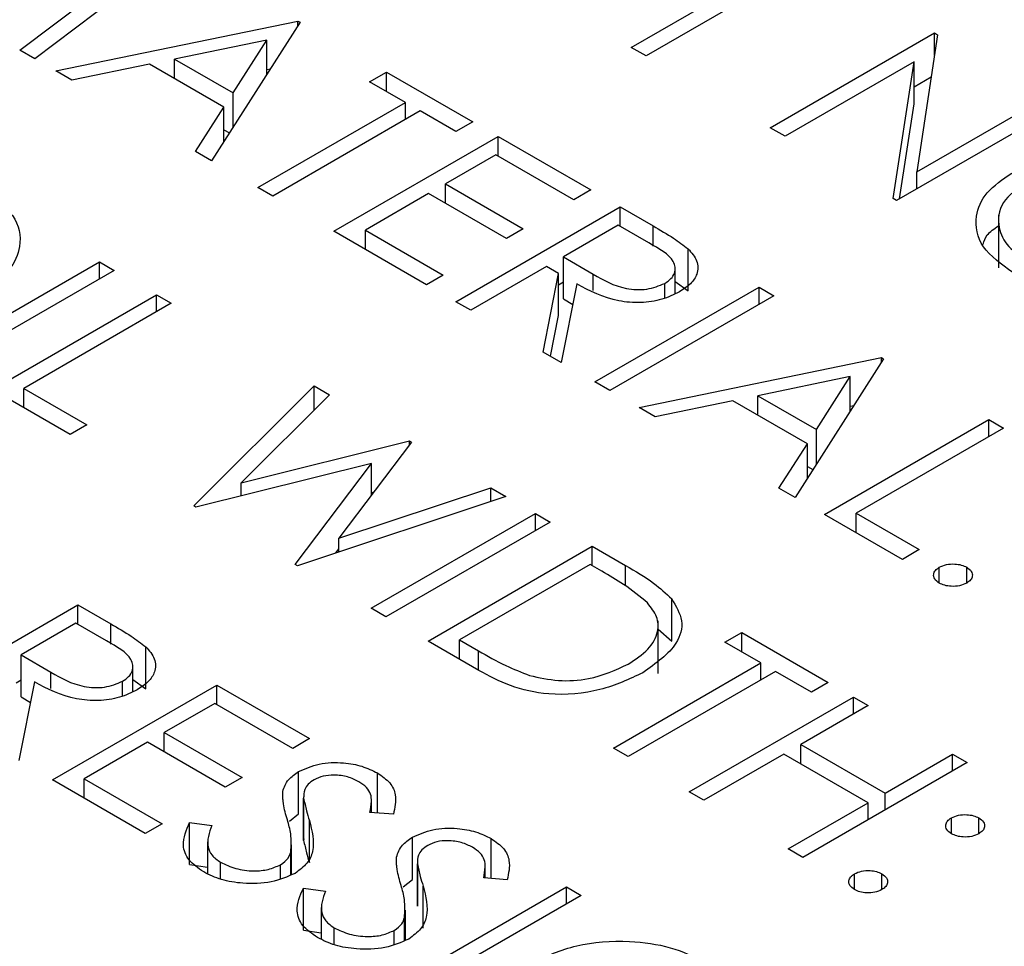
# Model space of a CAD drawing. Header units: inches. Extents: x 1880 to 2363, y -453 to -54.
# Tile 272 of 656: x 2069.021 to 2069.403, y -424.069 to -423.71. Entities that reach past the tile are written whole.
import ezdxf

# ---------------------------------------------------------------- set-up
doc = ezdxf.new("R2010")
doc.units = ezdxf.units.IN
doc.header["$LTSCALE"] = 0.5
doc.header["$MEASUREMENT"] = 0
doc.layers.add('DSS-M-S', color=53, linetype='Continuous')

msp = doc.modelspace()

# ---------------------------------------------------------------- linework, layer by layer
at = {"layer": 'DSS-M-S', "linetype": 'Continuous', "lineweight": 25}
for p, q in [((2069.08226, -423.68303), (2069.02708, -423.72465)), ((2069.25818, -423.72029), (2069.31529, -423.68732)), ((2069.321, -423.69061), (2069.26389, -423.72359)), ((2069.02134, -423.72133), (2069.06104, -423.69138)), ((2069.03523, -423.72936), (2069.12906, -423.71004)), ((2069.12906, -423.71004), (2069.12988, -423.71051)), ((2069.12906, -423.71179), (2069.12906, -423.71004)), ((2069.12988, -423.71051), (2069.09561, -423.76421)), ((2069.117, -423.7174), (2069.08117, -423.72478)), ((2069.10391, -423.73791), (2069.117, -423.7174)), ((2069.117, -423.73069), (2069.117, -423.7174)), ((2069.31203, -423.75137), (2069.37567, -423.71464)), ((2069.37686, -423.71533), (2069.36882, -423.76851)), ((2069.37567, -423.71464), (2069.37686, -423.71533)), ((2069.37567, -423.72325), (2069.37567, -423.71464)), ((2069.02708, -423.72465), (2069.02134, -423.72133)), ((2069.26389, -423.72359), (2069.25818, -423.72029)), ((2069.08117, -423.73232), (2069.08117, -423.72478)), ((2069.08117, -423.72478), (2069.10391, -423.73791)), ((2069.07154, -423.72676), (2069.04147, -423.73295)), ((2069.10039, -423.74342), (2069.07154, -423.72676)), ((2069.117, -423.72886), (2069.11835, -423.72858)), ((2069.36771, -423.72582), (2069.31774, -423.75467)), ((2069.35968, -423.77888), (2069.36771, -423.72582)), ((2069.36771, -423.74215), (2069.36771, -423.72582)), ((2069.04147, -423.73295), (2069.03523, -423.72936)), ((2069.1568, -423.73359), (2069.16333, -423.72983)), ((2069.16333, -423.72983), (2069.19678, -423.74914)), ((2069.16333, -423.73736), (2069.16333, -423.72983)), ((2069.36771, -423.73556), (2069.37439, -423.73171)), ((2069.17067, -423.7416), (2069.1568, -423.73359)), ((2069.10391, -423.75121), (2069.10391, -423.73791)), ((2069.36882, -423.76851), (2069.41891, -423.7396)), ((2069.0894, -423.76063), (2069.10039, -423.74342)), ((2069.10039, -423.75672), (2069.10039, -423.74342)), ((2069.11356, -423.77457), (2069.17067, -423.7416)), ((2069.17067, -423.7482), (2069.17067, -423.7416)), ((2069.42462, -423.7429), (2069.36098, -423.77963)), ((2069.36214, -423.77897), (2069.36771, -423.74215)), ((2069.17638, -423.7449), (2069.11927, -423.77787)), ((2069.19025, -423.75291), (2069.17638, -423.7449)), ((2069.19678, -423.74914), (2069.19025, -423.75291)), ((2069.31774, -423.75467), (2069.31203, -423.75137)), ((2069.10039, -423.75221), (2069.10249, -423.75343)), ((2069.14293, -423.79153), (2069.20657, -423.75479)), ((2069.20657, -423.75479), (2069.24247, -423.77551)), ((2069.20657, -423.76233), (2069.20657, -423.75479)), ((2069.09561, -423.76421), (2069.0894, -423.76063)), ((2069.20576, -423.76185), (2069.18617, -423.77316)), ((2069.23594, -423.77928), (2069.20576, -423.76185)), ((2069.36882, -423.77511), (2069.36882, -423.76851)), ((2069.11927, -423.77787), (2069.11356, -423.77457)), ((2069.18617, -423.77316), (2069.21636, -423.79059)), ((2069.18617, -423.78069), (2069.18617, -423.77316)), ((2069.17965, -423.77693), (2069.15517, -423.79106)), ((2069.20984, -423.79435), (2069.17965, -423.77693)), ((2069.24247, -423.77551), (2069.23594, -423.77928)), ((2069.19025, -423.81885), (2069.25389, -423.78211)), ((2069.25389, -423.78211), (2069.26663, -423.78946)), ((2069.25389, -423.78964), (2069.25389, -423.78211)), ((2069.36098, -423.77963), (2069.35968, -423.77888)), ((2069.40045, -423.78524), (2069.40045, -423.80566)), ((2069.25308, -423.78917), (2069.23186, -423.80142)), ((2069.26501, -423.79606), (2069.25308, -423.78917)), ((2069.26663, -423.7973), (2069.26663, -423.78946)), ((2069.17883, -423.81225), (2069.14293, -423.79153)), ((2069.15517, -423.79106), (2069.18536, -423.80848)), ((2069.15517, -423.79859), (2069.15517, -423.79106)), ((2069.21636, -423.79059), (2069.20984, -423.79435)), ((2069.23186, -423.80142), (2069.24343, -423.8082)), ((2069.23186, -423.81775), (2069.23186, -423.80142)), ((2069.28018, -423.81461), (2069.28018, -423.79828)), ((2068.98852, -423.84016), (2069.05216, -423.80342)), ((2069.05216, -423.80342), (2069.05788, -423.80672)), ((2069.05216, -423.81001), (2069.05216, -423.80342)), ((2069.22534, -423.80519), (2069.19597, -423.82214)), ((2069.22998, -423.80787), (2069.22534, -423.80519)), ((2069.05788, -423.80672), (2068.99424, -423.84346)), ((2069.18536, -423.80848), (2069.17883, -423.81225)), ((2069.22399, -423.83832), (2069.22998, -423.80787)), ((2069.22998, -423.8242), (2069.22998, -423.80787)), ((2069.24343, -423.8145), (2069.24343, -423.8082)), ((2069.27521, -423.8157), (2069.27521, -423.80595)), ((2069.22998, -423.81224), (2069.23186, -423.81116)), ((2069.23704, -423.81194), (2069.23105, -423.8424)), ((2069.27115, -423.8174), (2069.27115, -423.81171)), ((2069.27521, -423.81104), (2069.28018, -423.81461)), ((2069.01055, -423.85288), (2069.07419, -423.81614)), ((2069.07419, -423.81614), (2069.0799, -423.81943)), ((2069.07419, -423.82273), (2069.07419, -423.81614)), ((2069.2441, -423.84993), (2069.30774, -423.81319)), ((2069.31345, -423.81649), (2069.24981, -423.85323)), ((2069.30774, -423.81319), (2069.31345, -423.81649)), ((2069.30774, -423.81979), (2069.30774, -423.81319)), ((2069.0799, -423.81943), (2069.02279, -423.85241)), ((2069.19597, -423.82214), (2069.19025, -423.81885)), ((2069.23186, -423.81775), (2069.23548, -423.81987)), ((2069.22687, -423.83998), (2069.22998, -423.8242)), ((2069.23105, -423.8424), (2069.22399, -423.83832)), ((2069.26124, -423.85982), (2069.35506, -423.84051)), ((2069.35588, -423.84098), (2069.32161, -423.89468)), ((2069.35506, -423.84051), (2069.35588, -423.84098)), ((2069.35506, -423.84226), (2069.35506, -423.84051)), ((2069.24981, -423.85323), (2069.2441, -423.84993)), ((2069.343, -423.84787), (2069.30717, -423.85525)), ((2069.32991, -423.86838), (2069.343, -423.84787)), ((2069.343, -423.86116), (2069.343, -423.84787)), ((2069.04074, -423.8703), (2069.01055, -423.85288)), ((2069.02279, -423.85241), (2069.04727, -423.86654)), ((2069.02279, -423.85994), (2069.02279, -423.85241)), ((2069.08868, -423.89797), (2069.13539, -423.85146)), ((2069.14129, -423.85487), (2069.10707, -423.889)), ((2069.13539, -423.85146), (2069.14129, -423.85487)), ((2069.13539, -423.86076), (2069.13539, -423.85146)), ((2069.29754, -423.85723), (2069.26747, -423.86342)), ((2069.32639, -423.87389), (2069.29754, -423.85723)), ((2069.30717, -423.85525), (2069.32991, -423.86838)), ((2069.30717, -423.86279), (2069.30717, -423.85525)), ((2069.26747, -423.86342), (2069.26124, -423.85982)), ((2069.343, -423.85933), (2069.34435, -423.85905)), ((2069.33304, -423.90127), (2069.39667, -423.86453)), ((2069.39667, -423.86453), (2069.40239, -423.86783)), ((2069.39667, -423.87113), (2069.39667, -423.86453)), ((2069.04727, -423.86654), (2069.04074, -423.8703)), ((2069.32991, -423.88167), (2069.32991, -423.86838)), ((2069.40239, -423.86783), (2069.34527, -423.9008)), ((2069.10707, -423.889), (2069.17227, -423.87275)), ((2069.17309, -423.87323), (2069.14492, -423.91049)), ((2069.17227, -423.87275), (2069.17309, -423.87323)), ((2069.17227, -423.87433), (2069.17227, -423.87275)), ((2069.3154, -423.89109), (2069.32639, -423.87389)), ((2069.32639, -423.88719), (2069.32639, -423.87389)), ((2069.15754, -423.88153), (2069.08949, -423.89845)), ((2069.12802, -423.92069), (2069.15754, -423.88153)), ((2069.15754, -423.8938), (2069.15754, -423.88153)), ((2069.32639, -423.88268), (2069.32849, -423.88389)), ((2069.10707, -423.89408), (2069.10707, -423.889)), ((2069.14492, -423.91049), (2069.20379, -423.89095)), ((2069.15754, -423.89275), (2069.15851, -423.89251)), ((2069.20379, -423.89095), (2069.20963, -423.89432)), ((2069.20379, -423.89626), (2069.20379, -423.89095)), ((2069.32161, -423.89468), (2069.3154, -423.89109)), ((2069.20963, -423.89432), (2069.12883, -423.92116)), ((2069.08949, -423.89845), (2069.08868, -423.89797)), ((2069.34527, -423.9008), (2069.36975, -423.91493)), ((2069.34527, -423.90834), (2069.34527, -423.9008)), ((2069.15741, -423.93766), (2069.22105, -423.90092)), ((2069.22677, -423.90422), (2069.16313, -423.94095)), ((2069.22105, -423.90092), (2069.22677, -423.90422)), ((2069.22105, -423.90751), (2069.22105, -423.90092)), ((2069.36322, -423.9187), (2069.33304, -423.90127)), ((2069.14492, -423.91581), (2069.14492, -423.91049)), ((2069.1437, -423.91622), (2069.14492, -423.9146)), ((2069.17944, -423.95037), (2069.24308, -423.91364)), ((2069.24308, -423.91364), (2069.25593, -423.92105)), ((2069.24308, -423.92117), (2069.24308, -423.91364)), ((2069.36975, -423.91493), (2069.36322, -423.9187)), ((2069.12883, -423.92116), (2069.12802, -423.92069)), ((2069.24227, -423.9207), (2069.19168, -423.9499)), ((2069.24674, -423.92328), (2069.24227, -423.9207)), ((2069.25593, -423.929), (2069.25593, -423.92105)), ((2069.3775, -423.92788), (2069.3775, -423.92176)), ((2069.38811, -423.92788), (2069.38811, -423.92176)), ((2069.27383, -423.95037), (2069.27383, -423.93404)), ((2068.98016, -423.9731), (2069.0438, -423.93636)), ((2069.0438, -423.93636), (2069.05654, -423.94371)), ((2069.0438, -423.9439), (2069.0438, -423.93636)), ((2069.16313, -423.94095), (2069.15741, -423.93766)), ((2069.26855, -423.96293), (2069.26855, -423.94252)), ((2069.04299, -423.94343), (2069.02177, -423.95567)), ((2069.05492, -423.95032), (2069.04299, -423.94343)), ((2069.05654, -423.95155), (2069.05654, -423.94371)), ((2069.26855, -423.94576), (2069.27383, -423.95037)), ((2069.19916, -423.96176), (2069.17944, -423.95037)), ((2069.19168, -423.9499), (2069.19899, -423.95412)), ((2069.19168, -423.95744), (2069.19168, -423.9499)), ((2069.29448, -423.95085), (2069.30101, -423.94708)), ((2069.30101, -423.94708), (2069.33446, -423.96639)), ((2069.30101, -423.95461), (2069.30101, -423.94708)), ((2069.07009, -423.96887), (2069.07009, -423.95254)), ((2069.19899, -423.96166), (2069.19899, -423.95412)), ((2069.30835, -423.95885), (2069.29448, -423.95085)), ((2069.02177, -423.95567), (2069.03333, -423.96245)), ((2069.02177, -423.972), (2069.02177, -423.95567)), ((2069.06512, -423.96995), (2069.06512, -423.96021)), ((2069.25124, -423.99182), (2069.30835, -423.95885)), ((2069.30835, -423.96545), (2069.30835, -423.95885)), ((2069.01989, -423.9665), (2069.02177, -423.96541)), ((2069.03333, -423.96875), (2069.03333, -423.96245)), ((2069.06512, -423.96529), (2069.07009, -423.96887)), ((2069.31407, -423.96215), (2069.25695, -423.99512)), ((2069.32794, -423.97016), (2069.31407, -423.96215)), ((2069.02695, -423.9662), (2069.02096, -423.99665)), ((2069.03401, -424.00419), (2069.09765, -423.96745)), ((2069.06106, -423.97165), (2069.06106, -423.96596)), ((2069.09765, -423.96745), (2069.13355, -423.98817)), ((2069.09765, -423.97498), (2069.09765, -423.96745)), ((2069.33446, -423.96639), (2069.32794, -423.97016)), ((2069.02177, -423.972), (2069.02539, -423.97412)), ((2069.28061, -424.00878), (2069.34425, -423.97204)), ((2069.34425, -423.97204), (2069.34996, -423.97534)), ((2069.34425, -423.97863), (2069.34425, -423.97204)), ((2069.09683, -423.97451), (2069.07725, -423.98582)), ((2069.12702, -423.99194), (2069.09683, -423.97451)), ((2069.34996, -423.97534), (2069.32386, -423.99041)), ((2069.07725, -423.98582), (2069.10744, -424.00324)), ((2069.07725, -423.99335), (2069.07725, -423.98582)), ((2069.13355, -423.98817), (2069.12702, -423.99194)), ((2069.07073, -423.98959), (2069.04625, -424.00372)), ((2069.10091, -424.00701), (2069.07073, -423.98959)), ((2069.25695, -423.99512), (2069.25124, -423.99182)), ((2069.32386, -423.99041), (2069.35649, -424.00925)), ((2069.32386, -423.99795), (2069.32386, -423.99041)), ((2069.31733, -423.99418), (2069.28633, -424.01208)), ((2069.34996, -424.01302), (2069.31733, -423.99418)), ((2069.35649, -424.00925), (2069.3826, -423.99418)), ((2069.3826, -423.99418), (2069.38831, -423.99747)), ((2069.3826, -424.00077), (2069.3826, -423.99418)), ((2069.38831, -423.99747), (2069.32467, -424.03421)), ((2069.04625, -424.00372), (2069.07644, -424.02114)), ((2069.04625, -424.01125), (2069.04625, -424.00372)), ((2069.10744, -424.00324), (2069.10091, -424.00701)), ((2069.1293, -424.01732), (2069.1293, -424.00098)), ((2069.15984, -424.01698), (2069.15984, -424.00146)), ((2069.06991, -424.02491), (2069.03401, -424.00419)), ((2069.12317, -424.01179), (2069.12317, -424.00863)), ((2069.13125, -424.01072), (2069.13125, -424.02705)), ((2069.13125, -424.02763), (2069.13125, -424.0113)), ((2069.28633, -424.01208), (2069.28061, -424.00878)), ((2069.35649, -424.01584), (2069.35649, -424.00925)), ((2069.15752, -424.01679), (2069.15752, -424.01234)), ((2069.31896, -424.03092), (2069.34996, -424.01302)), ((2069.34996, -424.01961), (2069.34996, -424.01302)), ((2069.12571, -424.02018), (2069.1293, -424.01732)), ((2069.16602, -424.01747), (2069.15694, -424.01675)), ((2069.38219, -424.02503), (2069.38219, -424.01891)), ((2069.3928, -424.02503), (2069.3928, -424.01891)), ((2069.07644, -424.02114), (2069.06991, -424.02491)), ((2069.08708, -424.02065), (2069.09569, -424.02189)), ((2069.08708, -424.03698), (2069.08708, -424.02065)), ((2069.13347, -424.03622), (2069.13347, -424.01989)), ((2069.17336, -424.04275), (2069.17336, -424.02642)), ((2069.09402, -424.02823), (2069.09402, -424.04048)), ((2069.12661, -424.04087), (2069.12661, -424.02929)), ((2069.13133, -424.02705), (2069.13125, -424.02763)), ((2069.20389, -424.04241), (2069.20389, -424.0269)), ((2069.12627, -424.04099), (2069.12627, -424.03213)), ((2069.16723, -424.03722), (2069.16723, -424.03407)), ((2069.32467, -424.03421), (2069.31896, -424.03092)), ((2069.08708, -424.03698), (2069.09402, -424.03798)), ((2069.09905, -424.04261), (2069.09905, -424.03608)), ((2069.12231, -424.04239), (2069.12231, -424.03705)), ((2069.17531, -424.03615), (2069.17531, -424.05248)), ((2069.17531, -424.05306), (2069.17531, -424.03673)), ((2069.20157, -424.04223), (2069.20157, -424.03778)), ((2069.34466, -424.04669), (2069.34466, -424.04057)), ((2069.35527, -424.04669), (2069.35527, -424.04057)), ((2069.16945, -424.08237), (2069.23309, -424.04563)), ((2069.16977, -424.04561), (2069.17336, -424.04275)), ((2069.17753, -424.06166), (2069.17753, -424.04533)), ((2069.21008, -424.0429), (2069.201, -424.04218)), ((2069.23309, -424.04563), (2069.2388, -424.04893)), ((2069.23309, -424.05223), (2069.23309, -424.04563)), ((2069.13114, -424.04608), (2069.13974, -424.04733)), ((2069.13114, -424.06241), (2069.13114, -424.04608)), ((2069.2388, -424.04893), (2069.17516, -424.08567)), ((2069.17539, -424.05249), (2069.17531, -424.05306)), ((2069.13807, -424.05367), (2069.13807, -424.06591)), ((2069.17067, -424.0663), (2069.17067, -424.05472)), ((2069.17033, -424.06642), (2069.17033, -424.05756)), ((2069.13114, -424.06241), (2069.13807, -424.06342)), ((2069.14311, -424.06805), (2069.14311, -424.06152)), ((2069.16636, -424.06783), (2069.16636, -424.06249))]:
    msp.add_line(p, q, dxfattribs=at)
for points, knots in [([(2069.40596, -423.80748), (2069.40157, -423.80432), (2069.3928, -423.798), (2069.39082, -423.78647), (2069.39499, -423.77626), (2069.40204, -423.7714), (2069.40557, -423.76896)], [0, 0, 0, 0, 0.279663, 0.559354, 0.779636, 1, 1, 1, 1]), ([(2069.41131, -423.77225), (2069.40779, -423.77484), (2069.40074, -423.78004), (2069.39978, -423.78947), (2069.40358, -423.79768), (2069.40936, -423.80162), (2069.41225, -423.80358)], [0, 0, 0, 0, 0.279416, 0.559077, 0.779478, 1, 1, 1, 1]), ([(2069.00688, -423.7754), (2069.01135, -423.77858), (2069.02027, -423.78494), (2069.02239, -423.79659), (2069.01807, -423.8069), (2069.0109, -423.81179), (2069.00732, -423.81424)], [0, 0, 0, 0, 0.279767, 0.559358, 0.779571, 1, 1, 1, 1]), ([(2069.26663, -423.78946), (2069.26934, -423.79102), (2069.27418, -423.79379), (2069.27835, -423.79691), (2069.28018, -423.79828)], [0, 0, 0, 0, 0.56024, 1, 1, 1, 1]), ([(2069.39444, -423.79662), (2069.39483, -423.79535), (2069.39566, -423.79263), (2069.39879, -423.79054), (2069.40045, -423.78943)], [0, 0, 0, 0, 0.469148, 1, 1, 1, 1]), ([(2069.27115, -423.81171), (2069.27202, -423.81113), (2069.27374, -423.80997), (2069.27502, -423.80778), (2069.27538, -423.8055), (2069.27378, -423.80098), (2069.2689, -423.79825), (2069.26501, -423.79606)], [0, 0, 0, 0, 0.1253074, 0.250617, 0.3759543, 0.5012806, 1, 1, 1, 1]), ([(2069.28018, -423.79828), (2069.28151, -423.79982), (2069.28418, -423.80289), (2069.2841, -423.80779), (2069.28148, -423.81198), (2069.27839, -423.814), (2069.27685, -423.81501)], [0, 0, 0, 0, 0.279797, 0.5595, 0.779626, 1, 1, 1, 1]), ([(2069.24343, -423.8082), (2069.24735, -423.81045), (2069.25226, -423.81326), (2069.26019, -423.81425), (2069.26564, -423.81402), (2069.26895, -423.81263), (2069.27115, -423.81171)], [0, 0, 0, 0, 0.4998271, 0.6254978, 0.7512079, 1, 1, 1, 1]), ([(2069.27685, -423.81501), (2069.27467, -423.81608), (2069.27032, -423.81821), (2069.26182, -423.81948), (2069.24931, -423.81842), (2069.2421, -423.81461), (2069.23704, -423.81194)], [0, 0, 0, 0, 0.18712, 0.373979, 0.560911, 1, 1, 1, 1]), ([(2069.26451, -423.9356), (2069.26153, -423.93314), (2069.2562, -423.92875), (2069.24963, -423.92496), (2069.24674, -423.92328)], [0, 0, 0, 0, 0.559542, 1, 1, 1, 1]), ([(2069.25593, -423.92105), (2069.25975, -423.92326), (2069.26657, -423.92721), (2069.27161, -423.93195), (2069.27383, -423.93404)], [0, 0, 0, 0, 0.560445, 1, 1, 1, 1]), ([(2069.3775, -423.92788), (2069.37682, -423.92738), (2069.37545, -423.92637), (2069.37516, -423.92454), (2069.37583, -423.92292), (2069.37694, -423.92215), (2069.3775, -423.92176)], [0, 0, 0, 0, 0.279581, 0.559143, 0.779575, 1, 1, 1, 1]), ([(2069.3775, -423.92176), (2069.37838, -423.92136), (2069.38013, -423.92057), (2069.3833, -423.9204), (2069.3861, -423.92079), (2069.38744, -423.92144), (2069.38811, -423.92176)], [0, 0, 0, 0, 0.279576, 0.559284, 0.779552, 1, 1, 1, 1]), ([(2069.38811, -423.92176), (2069.3888, -423.92226), (2069.39019, -423.92327), (2069.39045, -423.92511), (2069.38981, -423.92673), (2069.38868, -423.9275), (2069.38811, -423.92788)], [0, 0, 0, 0, 0.279602, 0.559212, 0.779475, 1, 1, 1, 1]), ([(2069.38811, -423.92788), (2069.38723, -423.92828), (2069.38548, -423.92908), (2069.38231, -423.92924), (2069.37951, -423.92885), (2069.37817, -423.92821), (2069.3775, -423.92788)], [0, 0, 0, 0, 0.279469, 0.559358, 0.779674, 1, 1, 1, 1]), ([(2069.27383, -423.93404), (2069.2755, -423.93681), (2069.27884, -423.94236), (2069.27599, -423.9531), (2069.26772, -423.95901), (2069.26268, -423.96261)], [0, 0, 0, 0, 0.280264, 0.560715, 1, 1, 1, 1]), ([(2069.25698, -423.95931), (2069.25975, -423.95747), (2069.26529, -423.9538), (2069.26884, -423.94719), (2069.26857, -423.94085), (2069.26587, -423.93735), (2069.26451, -423.9356)], [0, 0, 0, 0, 0.280178, 0.559765, 0.779797, 1, 1, 1, 1]), ([(2069.05654, -423.94371), (2069.05925, -423.94527), (2069.06409, -423.94805), (2069.06826, -423.95117), (2069.07009, -423.95254)], [0, 0, 0, 0, 0.56024, 1, 1, 1, 1]), ([(2069.06106, -423.96596), (2069.06193, -423.96538), (2069.06365, -423.96423), (2069.06493, -423.96203), (2069.06529, -423.95975), (2069.06368, -423.95523), (2069.05881, -423.9525), (2069.05492, -423.95032)], [0, 0, 0, 0, 0.125307, 0.250617, 0.375954, 0.501281, 1, 1, 1, 1]), ([(2069.07009, -423.95254), (2069.07142, -423.95407), (2069.07409, -423.95714), (2069.074, -423.96204), (2069.07138, -423.96623), (2069.0683, -423.96825), (2069.06676, -423.96927)], [0, 0, 0, 0, 0.279797, 0.5595, 0.779626, 1, 1, 1, 1]), ([(2069.19899, -423.95412), (2069.20241, -423.9561), (2069.20851, -423.95965), (2069.21566, -423.96245), (2069.2188, -423.96369)], [0, 0, 0, 0, 0.560426, 1, 1, 1, 1]), ([(2069.26268, -423.96261), (2069.25743, -423.9651), (2069.24697, -423.97007), (2069.22734, -423.97189), (2069.21078, -423.96807), (2069.20304, -423.96387), (2069.19916, -423.96176)], [0, 0, 0, 0, 0.280124, 0.559248, 0.778837, 1, 1, 1, 1]), ([(2069.2188, -423.96369), (2069.22245, -423.96451), (2069.22976, -423.96616), (2069.24421, -423.96522), (2069.25214, -423.96155), (2069.25698, -423.95931)], [0, 0, 0, 0, 0.280536, 0.561015, 1, 1, 1, 1]), ([(2069.03333, -423.96245), (2069.03726, -423.9647), (2069.04216, -423.96752), (2069.0501, -423.96851), (2069.05555, -423.96828), (2069.05886, -423.96689), (2069.06106, -423.96596)], [0, 0, 0, 0, 0.499827, 0.625498, 0.751208, 1, 1, 1, 1]), ([(2069.06676, -423.96927), (2069.06458, -423.97033), (2069.06023, -423.97246), (2069.05173, -423.97373), (2069.03921, -423.97268), (2069.032, -423.96887), (2069.02695, -423.9662)], [0, 0, 0, 0, 0.18712, 0.373979, 0.560911, 1, 1, 1, 1]), ([(2069.1293, -424.00098), (2069.13184, -423.99984), (2069.13691, -423.99755), (2069.14616, -423.99723), (2069.15407, -423.99866), (2069.15791, -424.00053), (2069.15984, -424.00146)], [0, 0, 0, 0, 0.279553, 0.558798, 0.779378, 1, 1, 1, 1]), ([(2069.12317, -424.00863), (2069.1237, -424.00703), (2069.12465, -424.00417), (2069.12788, -424.00196), (2069.1293, -424.00098)], [0, 0, 0, 0, 0.55984, 1, 1, 1, 1]), ([(2069.15267, -424.00486), (2069.15128, -424.00417), (2069.1485, -424.0028), (2069.14341, -424.00215), (2069.13864, -424.00255), (2069.1364, -424.0036), (2069.13528, -424.00413)], [0, 0, 0, 0, 0.280274, 0.559931, 0.77992, 1, 1, 1, 1]), ([(2069.15984, -424.00146), (2069.1616, -424.0027), (2069.16514, -424.00519), (2069.16753, -424.01089), (2069.16659, -424.01497), (2069.16602, -424.01747)], [0, 0, 0, 0, 0.27975, 0.559501, 1, 1, 1, 1]), ([(2069.13528, -424.00413), (2069.13447, -424.00468), (2069.13284, -424.00579), (2069.13129, -424.00828), (2069.13127, -424.01015), (2069.13125, -424.0113)], [0, 0, 0, 0, 0.279946, 0.559774, 1, 1, 1, 1]), ([(2069.15694, -424.01675), (2069.15721, -424.01532), (2069.15765, -424.01298), (2069.15739, -424.00968), (2069.15582, -424.00699), (2069.15372, -424.00557), (2069.15267, -424.00486)], [0, 0, 0, 0, 0.340409, 0.560482, 0.78018, 1, 1, 1, 1]), ([(2069.12494, -424.01965), (2069.12434, -424.0176), (2069.12325, -424.01396), (2069.1232, -424.01026), (2069.12317, -424.00863)], [0, 0, 0, 0, 0.5604127, 1, 1, 1, 1]), ([(2069.13125, -424.0113), (2069.13161, -424.01291), (2069.13223, -424.01578), (2069.13309, -424.01864), (2069.13347, -424.01989)], [0, 0, 0, 0, 0.559906, 1, 1, 1, 1]), ([(2069.38219, -424.02503), (2069.3815, -424.02452), (2069.38012, -424.02351), (2069.37984, -424.02168), (2069.38051, -424.02006), (2069.38163, -424.01929), (2069.38219, -424.01891)], [0, 0, 0, 0, 0.2796468, 0.5592988, 0.7796148, 1, 1, 1, 1]), ([(2069.38219, -424.01891), (2069.38307, -424.01851), (2069.38482, -424.01772), (2069.38799, -424.01756), (2069.39079, -424.01794), (2069.39213, -424.01858), (2069.3928, -424.01891)], [0, 0, 0, 0, 0.279585, 0.559454, 0.779697, 1, 1, 1, 1]), ([(2069.3928, -424.01891), (2069.39349, -424.01941), (2069.39489, -424.02042), (2069.39514, -424.02225), (2069.3945, -424.02388), (2069.39337, -424.02464), (2069.3928, -424.02503)], [0, 0, 0, 0, 0.279602, 0.559212, 0.779475, 1, 1, 1, 1]), ([(2069.09253, -424.03985), (2069.09041, -424.03835), (2069.08617, -424.03536), (2069.08371, -424.02841), (2069.0858, -424.02359), (2069.08708, -424.02065)], [0, 0, 0, 0, 0.27988, 0.559666, 1, 1, 1, 1]), ([(2069.09569, -424.02189), (2069.09467, -424.02466), (2069.09326, -424.02852), (2069.09542, -424.0335), (2069.09784, -424.03522), (2069.09905, -424.03608)], [0, 0, 0, 0, 0.559321, 0.779782, 1, 1, 1, 1]), ([(2069.12627, -424.03213), (2069.12641, -424.02979), (2069.12665, -424.0256), (2069.12547, -424.02147), (2069.12494, -424.01965)], [0, 0, 0, 0, 0.559496, 1, 1, 1, 1]), ([(2069.13347, -424.01989), (2069.13451, -424.0239), (2069.13595, -424.02948), (2069.13302, -424.03664), (2069.12962, -424.03915), (2069.12793, -424.0404)], [0, 0, 0, 0, 0.560115, 0.780284, 1, 1, 1, 1]), ([(2069.17336, -424.02642), (2069.1759, -424.02527), (2069.18097, -424.02298), (2069.19022, -424.02266), (2069.19813, -424.02409), (2069.20197, -424.02596), (2069.20389, -424.0269)], [0, 0, 0, 0, 0.2795526, 0.5587984, 0.7793777, 1, 1, 1, 1]), ([(2069.16723, -424.03407), (2069.16776, -424.03247), (2069.16871, -424.02961), (2069.17194, -424.02739), (2069.17336, -424.02642)], [0, 0, 0, 0, 0.55984, 1, 1, 1, 1]), ([(2069.3928, -424.02503), (2069.39193, -424.02543), (2069.39018, -424.02624), (2069.387, -424.02639), (2069.3842, -424.02601), (2069.38286, -424.02535), (2069.38219, -424.02503)], [0, 0, 0, 0, 0.2795175, 0.5593264, 0.7795441, 1, 1, 1, 1]), ([(2069.13125, -424.02763), (2069.13161, -424.02924), (2069.13223, -424.03211), (2069.13309, -424.03497), (2069.13347, -424.03622)], [0, 0, 0, 0, 0.559906, 1, 1, 1, 1]), ([(2069.17934, -424.02956), (2069.17853, -424.03012), (2069.1769, -424.03123), (2069.17535, -424.03371), (2069.17533, -424.03559), (2069.17531, -424.03673)], [0, 0, 0, 0, 0.279946, 0.559774, 1, 1, 1, 1]), ([(2069.19673, -424.0303), (2069.19534, -424.02961), (2069.19256, -424.02823), (2069.18747, -424.02758), (2069.1827, -424.02798), (2069.18046, -424.02904), (2069.17934, -424.02956)], [0, 0, 0, 0, 0.280274, 0.559931, 0.77992, 1, 1, 1, 1]), ([(2069.201, -424.04218), (2069.20127, -424.04076), (2069.20171, -424.03841), (2069.20145, -424.03512), (2069.19988, -424.03242), (2069.19778, -424.03101), (2069.19673, -424.0303)], [0, 0, 0, 0, 0.340409, 0.560482, 0.78018, 1, 1, 1, 1]), ([(2069.20389, -424.0269), (2069.20566, -424.02814), (2069.2092, -424.03062), (2069.21159, -424.03633), (2069.21065, -424.04041), (2069.21008, -424.0429)], [0, 0, 0, 0, 0.27975, 0.559501, 1, 1, 1, 1]), ([(2069.12231, -424.03705), (2069.12342, -424.03623), (2069.1254, -424.03476), (2069.12601, -424.03294), (2069.12627, -424.03213)], [0, 0, 0, 0, 0.5589902, 1, 1, 1, 1]), ([(2069.169, -424.04508), (2069.16839, -424.04304), (2069.16731, -424.03939), (2069.16725, -424.03569), (2069.16723, -424.03407)], [0, 0, 0, 0, 0.5604127, 1, 1, 1, 1]), ([(2069.09905, -424.03608), (2069.10093, -424.03697), (2069.1047, -424.03875), (2069.11145, -424.03967), (2069.11777, -424.03909), (2069.12079, -424.03773), (2069.12231, -424.03705)], [0, 0, 0, 0, 0.280276, 0.560148, 0.780153, 1, 1, 1, 1]), ([(2069.17531, -424.03673), (2069.17566, -424.03834), (2069.17629, -424.04121), (2069.17715, -424.04407), (2069.17753, -424.04533)], [0, 0, 0, 0, 0.559906, 1, 1, 1, 1]), ([(2069.12793, -424.0404), (2069.12497, -424.0417), (2069.11904, -424.0443), (2069.10841, -424.04456), (2069.09917, -424.04311), (2069.09474, -424.04094), (2069.09253, -424.03985)], [0, 0, 0, 0, 0.279183, 0.559085, 0.779446, 1, 1, 1, 1]), ([(2069.34466, -424.04669), (2069.34398, -424.04619), (2069.34261, -424.04518), (2069.34232, -424.04335), (2069.34299, -424.04173), (2069.34411, -424.04096), (2069.34466, -424.04057)], [0, 0, 0, 0, 0.2795812, 0.5591432, 0.7795754, 1, 1, 1, 1]), ([(2069.34466, -424.04057), (2069.34554, -424.04017), (2069.34729, -424.03938), (2069.35046, -424.03921), (2069.35326, -424.0396), (2069.3546, -424.04025), (2069.35527, -424.04057)], [0, 0, 0, 0, 0.2795762, 0.5592837, 0.7795524, 1, 1, 1, 1]), ([(2069.35527, -424.04057), (2069.35596, -424.04108), (2069.35735, -424.04208), (2069.35761, -424.04392), (2069.35697, -424.04554), (2069.35584, -424.04631), (2069.35527, -424.04669)], [0, 0, 0, 0, 0.279602, 0.559212, 0.779475, 1, 1, 1, 1]), ([(2069.17033, -424.05756), (2069.17047, -424.05522), (2069.17071, -424.05103), (2069.16952, -424.0469), (2069.169, -424.04508)], [0, 0, 0, 0, 0.559496, 1, 1, 1, 1]), ([(2069.17753, -424.04533), (2069.17857, -424.04933), (2069.18001, -424.05492), (2069.17708, -424.06207), (2069.17368, -424.06458), (2069.17199, -424.06584)], [0, 0, 0, 0, 0.560115, 0.780284, 1, 1, 1, 1]), ([(2069.13658, -424.06528), (2069.13446, -424.06379), (2069.13023, -424.0608), (2069.12777, -424.05384), (2069.12986, -424.04903), (2069.13114, -424.04608)], [0, 0, 0, 0, 0.2798798, 0.5596658, 1, 1, 1, 1]), ([(2069.13974, -424.04733), (2069.13873, -424.0501), (2069.13731, -424.05396), (2069.13948, -424.05893), (2069.1419, -424.06066), (2069.14311, -424.06152)], [0, 0, 0, 0, 0.559321, 0.779782, 1, 1, 1, 1]), ([(2069.35527, -424.04669), (2069.35439, -424.04709), (2069.35264, -424.04789), (2069.34947, -424.04805), (2069.34667, -424.04766), (2069.34533, -424.04702), (2069.34466, -424.04669)], [0, 0, 0, 0, 0.279469, 0.559358, 0.779674, 1, 1, 1, 1]), ([(2069.16636, -424.06249), (2069.16747, -424.06167), (2069.16946, -424.06019), (2069.17006, -424.05837), (2069.17033, -424.05756)], [0, 0, 0, 0, 0.5589902, 1, 1, 1, 1]), ([(2069.14311, -424.06152), (2069.14499, -424.06241), (2069.14875, -424.06418), (2069.15551, -424.06511), (2069.16183, -424.06452), (2069.16485, -424.06317), (2069.16636, -424.06249)], [0, 0, 0, 0, 0.280276, 0.560148, 0.780153, 1, 1, 1, 1]), ([(2069.17199, -424.06584), (2069.16903, -424.06713), (2069.1631, -424.06973), (2069.15247, -424.07), (2069.14323, -424.06855), (2069.1388, -424.06637), (2069.13658, -424.06528)], [0, 0, 0, 0, 0.279183, 0.559085, 0.779446, 1, 1, 1, 1]), ([(2069.21975, -424.075), (2069.22525, -424.0725), (2069.23625, -424.06751), (2069.25614, -424.06609), (2069.2738, -424.06859), (2069.28229, -424.0726), (2069.28653, -424.0746)], [0, 0, 0, 0, 0.279731, 0.5593268, 0.7796805, 1, 1, 1, 1])]:
    msp.add_open_spline(points, degree=3, knots=knots, dxfattribs=at)

doc.saveas('drawing.dxf')
